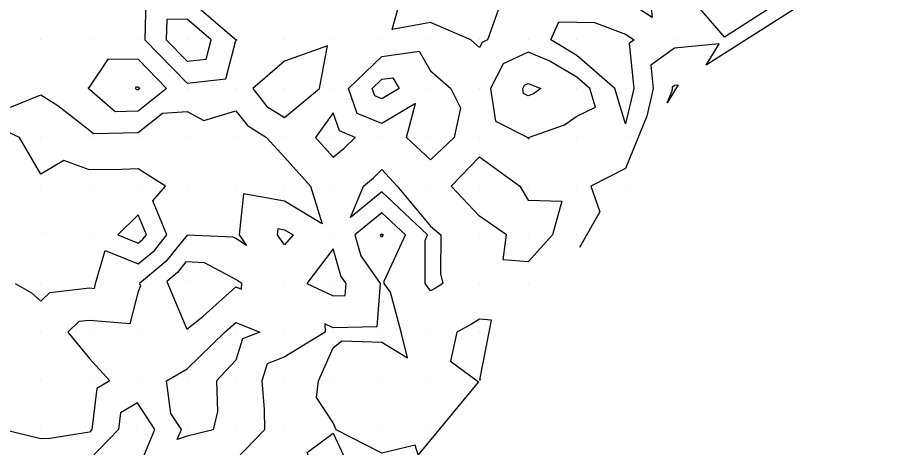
# Model space of a CAD drawing. Extents: x 2188792 to 2191981, y 386090 to 389710.
# Drawn here: x 2189815.5 to 2189994.6, y 386826.4 to 386914.7 of the extents above; entities that cross this region are included whole.
import ezdxf

# ---------------------------------------------------------------- set-up
doc = ezdxf.new("R2010")
doc.units = 0
for name, color, linetype in [('DTM Contours Major', 7, 'Continuous'), ('DTM Contours Minor', 7, 'Continuous'), ('Exist DTM QL2 LIDAR Elevation Point', 7, 'Continuous')]:
    doc.layers.add(name, color=color, linetype=linetype)

msp = doc.modelspace()

# ---------------------------------------------------------------- linework, layer by layer
at = {"layer": 'DTM Contours Major'}
for points in [[(2189839.67, 386900.11), (2189839.9, 386900.46), (2189840.25, 386900.46), (2189840.58, 386900.11), (2189840.25, 386899.85), (2189839.98, 386899.84), (2189839.67, 386900.11)], [(2189890.25, 386869.59), (2189890.04, 386869.9), (2189889.98, 386870.11), (2189890.25, 386870.33), (2189890.49, 386870.11), (2189890.25, 386869.59)]]:
    msp.add_lwpolyline(points, dxfattribs=at)
at = {"layer": 'DTM Contours Minor'}
for points in [[(2189892.36, 386912.22), (2189894.55, 386920.11), (2189900.25, 386925.71), (2189907.05, 386923.32), (2189905.25, 386930.11), (2189900.25, 386938.47), (2189895.35, 386940.12), (2189900.25, 386944.47), (2189900.96, 386940.82), (2189900.86, 386940.12), (2189910.26, 386932.58), (2189915.9, 386935.75), (2189917.7, 386930.11), (2189914.27, 386926.1), (2189912.66, 386920.11), (2189914.12, 386916.25), (2189911.94, 386910.11), (2189910.79, 386909.57), (2189910.26, 386908.53), (2189908.48, 386910.11), (2189900.25, 386913.68), (2189892.36, 386912.22)], [(2189994.62, 386932.57), (2189960.55, 386910.7), (2189960.26, 386911.03), (2189952.49, 386920.11)], [(2189985.52, 386923.24), (2189956.81, 386904.94), (2189959.44, 386909.3), (2189950.26, 386908.4), (2189945.43, 386904.94), (2189945.93, 386900.11), (2189944.6, 386894.45), (2189940.26, 386883.69), (2189933.1, 386880.11), (2189934.98, 386874.83), (2189930.78, 386867.47)], [(2189945.18, 386920.11), (2189945.68, 386914.69), (2189940.26, 386918.25)], [(2189860.25, 386910.2), (2189860.02, 386910.34), (2189850.25, 386918.73), (2189841.79, 386918.57), (2189841.62, 386910.11), (2189850.25, 386901.2), (2189858.21, 386902.15), (2189860.25, 386909.97), (2189860.5, 386910.11), (2189860.25, 386910.2)], [(2189854.17, 386906.19), (2189855.2, 386910.11), (2189850.25, 386914.36), (2189846.08, 386914.28), (2189846, 386910.11), (2189850.25, 386905.72), (2189854.17, 386906.19)], [(2189924.88, 386910.11), (2189926.57, 386913.8), (2189930.26, 386913.77), (2189933.84, 386913.7), (2189940.26, 386911.28), (2189942.04, 386910.11), (2189941, 386909.37), (2189941.97, 386900.11), (2189940.26, 386892.87), (2189938.05, 386900.11), (2189930.26, 386906.93), (2189924.88, 386910.11)], [(2189879.07, 386908.93), (2189870.25, 386905.76), (2189863.74, 386900.11), (2189866.61, 386896.47), (2189870.25, 386894.21), (2189877.46, 386900.11), (2189879.07, 386908.93)], [(2189885.17, 386895.03), (2189883.39, 386900.11), (2189890.25, 386906.71), (2189897.92, 386907.78), (2189900.25, 386903.74), (2189904.4, 386900.11), (2189906.34, 386896.19), (2189905.09, 386890.11), (2189900.25, 386885.47), (2189895.32, 386890.11), (2189897.17, 386897.03), (2189890.25, 386892.92), (2189885.17, 386895.03)], [(2189930.26, 386902.44), (2189924.56, 386905.81), (2189920.26, 386907.61), (2189915.16, 386905.21), (2189912.54, 386900.11), (2189913.55, 386893.4), (2189920.19, 386890.11), (2189920.26, 386889.88), (2189920.47, 386889.9), (2189920.36, 386890.11), (2189927.72, 386892.65), (2189930.26, 386894.45), (2189934.09, 386896.28), (2189932.92, 386900.11), (2189930.26, 386902.44)], [(2189834.13, 386906.23), (2189840.25, 386906.18), (2189846.07, 386900.11), (2189840.25, 386895.49), (2189835.51, 386895.37), (2189830.25, 386899.95), (2189830.04, 386900.11), (2189830.03, 386900.33), (2189830.25, 386900.39), (2189834.13, 386906.23)], [(2189888.78, 386898.64), (2189888.26, 386900.11), (2189890.25, 386902.03), (2189892.48, 386902.33), (2189893.77, 386900.11), (2189890.25, 386898.03), (2189888.78, 386898.64)], [(2189919.52, 386900.85), (2189920.26, 386901.19), (2189922.85, 386900.11), (2189921.33, 386899.03), (2189920.26, 386898.66), (2189919.29, 386899.14), (2189919.14, 386900.11), (2189919.52, 386900.85)], [(2189949.9, 386900.11), (2189949.86, 386900.51), (2189950.26, 386900.8), (2189951.03, 386900.88), (2189948.81, 386897.2), (2189949.79, 386899.64), (2189949.9, 386900.11)], [(2189814.02, 386896.34), (2189820.25, 386898.82), (2189823.72, 386896.64), (2189830.25, 386891.58), (2189831.04, 386890.9), (2189840.25, 386891.13), (2189845.2, 386895.06), (2189850.25, 386895.41), (2189853.73, 386893.59), (2189860.25, 386895.58), (2189862.66, 386892.52), (2189866.54, 386890.11), (2189870.25, 386886.06), (2189875.58, 386880.11), (2189877.99, 386872.37), (2189870.25, 386877), (2189861.85, 386878.51), (2189860.97, 386870.11), (2189862.45, 386867.91), (2189860.25, 386869.34), (2189859.72, 386869.63), (2189850.25, 386870.02), (2189845.91, 386864.63), (2189840.51, 386860.13), (2189840.71, 386859.64), (2189840.25, 386858.49), (2189838.5, 386851.86), (2189830.25, 386852.54), (2189828.07, 386852.28), (2189825.8, 386850.11), (2189830.25, 386844.7), (2189834.44, 386840.11), (2189831.76, 386838.57), (2189830.74, 386830.11), (2189830.25, 386829.6), (2189822.07, 386828.28), (2189820.25, 386828.21), (2189812.64, 386830.1)], [(2189880.25, 386895.17), (2189876.62, 386890.11), (2189880.25, 386886.06), (2189882.47, 386887.9), (2189884.73, 386890.11), (2189881.57, 386891.43), (2189880.25, 386895.17)], [(2189843.55, 386866.91), (2189846.12, 386870.11), (2189843.26, 386877.1), (2189845.8, 386880.11), (2189840.25, 386883.67), (2189836.85, 386883.5), (2189830.25, 386883.45), (2189824.98, 386885.37), (2189820.25, 386882.57), (2189815.86, 386890.11), (2189810.25, 386892.67)], [(2189904.48, 386880.11), (2189910.26, 386886.08), (2189918.58, 386880.11), (2189920.26, 386877.21), (2189927.19, 386877.04), (2189925.26, 386870.11), (2189920.26, 386864.54), (2189915.1, 386864.95), (2189915.81, 386870.11), (2189910.26, 386873.91), (2189904.48, 386880.11)], [(2189899.63, 386870.11), (2189890.25, 386878.9), (2189883.8, 386873.66), (2189886.48, 386880.11), (2189888.54, 386881.82), (2189890.25, 386883.5), (2189893.38, 386880.11), (2189900.25, 386871.91), (2189902.33, 386870.11), (2189902.27, 386862.12), (2189902.76, 386860.11), (2189901.22, 386859.14), (2189900.25, 386858.6), (2189899.15, 386860.11), (2189899.11, 386868.97), (2189899.63, 386870.11)], [(2189841.19, 386869.19), (2189841.93, 386870.11), (2189840.25, 386874.21), (2189836.02, 386870.11), (2189840.25, 386868.41), (2189841.19, 386869.19)], [(2189910.4, 386840.3), (2189910.49, 386840.46), (2189910.36, 386840.31), (2189912.76, 386852.61), (2189910.26, 386852.79), (2189908.61, 386851.76), (2189905.65, 386850.11), (2189904.34, 386844.19), (2189909.82, 386840.11), (2189910.08, 386839.93), (2189897.69, 386824.97), (2189897.1, 386826.95), (2189890.25, 386825.27), (2189880.83, 386830.1), (2189880.25, 386831.53), (2189876.84, 386836.69), (2189877.24, 386840.13), (2189880.25, 386846.87), (2189882, 386848.36), (2189890.25, 386848.07), (2189895.49, 386844.88), (2189894.18, 386850.11), (2189892.02, 386858.34), (2189890.73, 386860.11), (2189890.72, 386860.58), (2189895.06, 386870.11), (2189890.25, 386874.62), (2189884.71, 386870.11), (2189885.94, 386865.79), (2189889.87, 386860.11), (2189889.17, 386851.19), (2189880.25, 386851.02), (2189878.54, 386851.82), (2189878.63, 386850.11), (2189870.22, 386845.01), (2189866.72, 386843.65), (2189865.6, 386840.15), (2189866.11, 386834.24), (2189866.16, 386830.1), (2189860.25, 386823.95)], [(2189870.25, 386868.02), (2189868.85, 386870.11), (2189868.98, 386871.38), (2189870.25, 386871.15), (2189872, 386870.11), (2189870.25, 386868.02)], [(2189814.99, 386860.11), (2189818.33, 386858.19), (2189820.25, 386856.47), (2189822.11, 386858.25), (2189830.25, 386859.2), (2189831.24, 386859.11), (2189831.5, 386860.11), (2189833.47, 386866.89), (2189840.25, 386864.16), (2189843.55, 386866.91)], [(2189881.83, 386861.69), (2189880.25, 386867.24), (2189874.82, 386860.11), (2189880.25, 386857.58), (2189882.73, 386857.63), (2189882.93, 386860.11), (2189881.83, 386861.69)], [(2189850.23, 386850.76), (2189853.48, 386853.33), (2189860.25, 386859.42), (2189861.4, 386858.96), (2189861.47, 386860.11), (2189860.25, 386860.9), (2189853.87, 386864.38), (2189850.03, 386864.54), (2189848.27, 386862.35), (2189846.08, 386860.52), (2189850.23, 386850.76)], [(2189849.1, 386830.11), (2189846.94, 386833.42), (2189846.03, 386840.11), (2189850.25, 386842.57), (2189858.02, 386850.11), (2189860.25, 386852.11), (2189865.21, 386850.11), (2189861.64, 386848.72), (2189860.25, 386844.36), (2189856.31, 386840.11), (2189856.53, 386833.83), (2189855.59, 386830.1), (2189850.25, 386828.76), (2189848.24, 386828.1), (2189849.1, 386830.11)], [(2189840.2, 386821.96), (2189843.67, 386830.16), (2189840.12, 386835.59), (2189836.63, 386833.59), (2189836.22, 386830.16), (2189830.25, 386823.96)], [(2189880.25, 386817.66), (2189877.08, 386820.1), (2189874.92, 386825.43), (2189880.25, 386829.4), (2189884.56, 386820.1), (2189883.87, 386816.49), (2189880.25, 386817.66)]]:
    msp.add_lwpolyline(points, dxfattribs=at)
at = {"layer": 'Exist DTM QL2 LIDAR Elevation Point'}
for p, q in [((2189820.25, 386910.11), (2189820.25, 386910.11)), ((2189830.25, 386910.11), (2189830.25, 386910.11)), ((2189840.25, 386910.11), (2189840.25, 386910.11)), ((2189850.25, 386910.11), (2189850.25, 386910.11)), ((2189860.25, 386910.11), (2189860.25, 386910.11)), ((2189870.25, 386910.11), (2189870.25, 386910.11)), ((2189880.25, 386910.11), (2189880.25, 386910.11)), ((2189890.25, 386910.11), (2189890.25, 386910.11)), ((2189900.25, 386910.11), (2189900.25, 386910.11)), ((2189910.26, 386910.11), (2189910.26, 386910.11)), ((2189920.26, 386910.11), (2189920.26, 386910.11)), ((2189930.26, 386910.11), (2189930.26, 386910.11)), ((2189940.26, 386910.11), (2189940.26, 386910.11)), ((2189950.26, 386910.11), (2189950.26, 386910.11)), ((2189960.26, 386910.11), (2189960.26, 386910.11)), ((2189820.25, 386900.11), (2189820.25, 386900.11)), ((2189830.25, 386900.11), (2189830.25, 386900.11)), ((2189840.25, 386900.11), (2189840.25, 386900.11)), ((2189850.25, 386900.11), (2189850.25, 386900.11)), ((2189860.25, 386900.11), (2189860.25, 386900.11)), ((2189870.25, 386900.11), (2189870.25, 386900.11)), ((2189880.25, 386900.11), (2189880.25, 386900.11)), ((2189890.25, 386900.11), (2189890.25, 386900.11)), ((2189900.25, 386900.11), (2189900.25, 386900.11)), ((2189910.26, 386900.11), (2189910.26, 386900.11)), ((2189920.26, 386900.11), (2189920.26, 386900.11)), ((2189930.26, 386900.11), (2189930.26, 386900.11)), ((2189940.26, 386900.11), (2189940.26, 386900.11)), ((2189950.26, 386900.11), (2189950.26, 386900.11)), ((2189820.25, 386890.11), (2189820.25, 386890.11)), ((2189830.25, 386890.11), (2189830.25, 386890.11)), ((2189840.25, 386890.11), (2189840.25, 386890.11)), ((2189850.25, 386890.11), (2189850.25, 386890.11)), ((2189860.25, 386890.11), (2189860.25, 386890.11)), ((2189870.25, 386890.11), (2189870.25, 386890.11)), ((2189880.25, 386890.11), (2189880.25, 386890.11)), ((2189890.25, 386890.11), (2189890.25, 386890.11)), ((2189900.25, 386890.11), (2189900.25, 386890.11)), ((2189910.26, 386890.11), (2189910.26, 386890.11)), ((2189920.26, 386890.11), (2189920.26, 386890.11)), ((2189930.26, 386890.11), (2189930.26, 386890.11)), ((2189940.26, 386890.11), (2189940.26, 386890.11)), ((2189820.25, 386880.11), (2189820.25, 386880.11)), ((2189830.25, 386880.11), (2189830.25, 386880.11)), ((2189840.25, 386880.11), (2189840.25, 386880.11)), ((2189850.25, 386880.11), (2189850.25, 386880.11)), ((2189860.25, 386880.11), (2189860.25, 386880.11)), ((2189870.25, 386880.11), (2189870.25, 386880.11)), ((2189880.25, 386880.11), (2189880.25, 386880.11)), ((2189890.25, 386880.11), (2189890.25, 386880.11)), ((2189900.25, 386880.11), (2189900.25, 386880.11)), ((2189910.26, 386880.11), (2189910.26, 386880.11)), ((2189920.26, 386880.11), (2189920.26, 386880.11)), ((2189930.26, 386880.11), (2189930.26, 386880.11)), ((2189940.26, 386880.11), (2189940.26, 386880.11)), ((2189820.58, 386870.29), (2189820.58, 386870.29)), ((2189830.25, 386870.11), (2189830.25, 386870.11)), ((2189840.25, 386870.11), (2189840.25, 386870.11)), ((2189850.25, 386870.11), (2189850.25, 386870.11)), ((2189860.25, 386870.11), (2189860.25, 386870.11)), ((2189870.25, 386870.11), (2189870.25, 386870.11)), ((2189880.25, 386870.11), (2189880.25, 386870.11)), ((2189890.25, 386870.11), (2189890.25, 386870.11)), ((2189900.25, 386870.11), (2189900.25, 386870.11)), ((2189910.26, 386870.11), (2189910.26, 386870.11)), ((2189920.26, 386870.11), (2189920.26, 386870.11)), ((2189930.26, 386870.11), (2189930.26, 386870.11)), ((2189849.88, 386860.79), (2189849.88, 386860.79)), ((2189820.25, 386860.11), (2189820.25, 386860.11)), ((2189830.25, 386860.11), (2189830.25, 386860.11)), ((2189840.25, 386860.11), (2189840.25, 386860.11)), ((2189860.25, 386860.11), (2189860.25, 386860.11)), ((2189870.25, 386860.11), (2189870.25, 386860.11)), ((2189880.25, 386860.11), (2189880.25, 386860.11)), ((2189890.25, 386860.11), (2189890.25, 386860.11)), ((2189900.25, 386860.11), (2189900.25, 386860.11)), ((2189910.26, 386860.11), (2189910.26, 386860.11)), ((2189920.26, 386860.11), (2189920.26, 386860.11)), ((2189820.25, 386850.11), (2189820.25, 386850.11)), ((2189830.25, 386850.11), (2189830.25, 386850.11)), ((2189840.25, 386850.11), (2189840.25, 386850.11)), ((2189850.25, 386850.11), (2189850.25, 386850.11)), ((2189860.25, 386850.11), (2189860.25, 386850.11)), ((2189870.25, 386850.11), (2189870.25, 386850.11)), ((2189880.25, 386850.11), (2189880.25, 386850.11)), ((2189890.25, 386850.11), (2189890.25, 386850.11)), ((2189900.25, 386850.11), (2189900.25, 386850.11)), ((2189910.26, 386850.11), (2189910.26, 386850.11)), ((2189820.25, 386840.11), (2189820.25, 386840.11)), ((2189830.25, 386840.11), (2189830.25, 386840.11)), ((2189840.25, 386840.11), (2189840.25, 386840.11)), ((2189850.25, 386840.11), (2189850.25, 386840.11)), ((2189860.25, 386840.11), (2189860.25, 386840.11)), ((2189870.19, 386840.19), (2189870.19, 386840.19)), ((2189880.25, 386840.11), (2189880.25, 386840.11)), ((2189890.25, 386840.11), (2189890.25, 386840.11)), ((2189900.25, 386840.11), (2189900.25, 386840.11)), ((2189910.26, 386840.11), (2189910.26, 386840.11)), ((2189820.25, 386830.1), (2189820.25, 386830.1)), ((2189830.25, 386830.1), (2189830.25, 386830.1)), ((2189839.97, 386830.19), (2189839.97, 386830.19)), ((2189850.25, 386830.1), (2189850.25, 386830.1)), ((2189860.25, 386830.1), (2189860.25, 386830.1)), ((2189870.25, 386830.1), (2189870.25, 386830.1)), ((2189880.25, 386830.1), (2189880.25, 386830.1)), ((2189890.25, 386830.1), (2189890.25, 386830.1)), ((2189900.25, 386830.1), (2189900.25, 386830.1))]:
    msp.add_line(p, q, dxfattribs=at)

doc.saveas('drawing.dxf')
